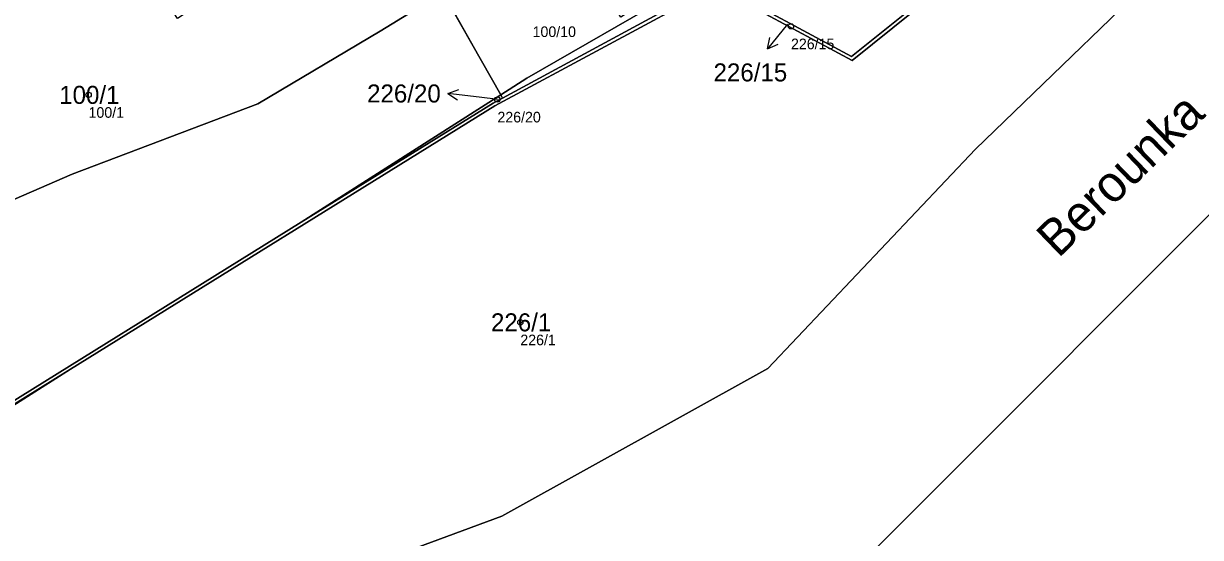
# Model space of a CAD drawing. Extents: x -751550 to -746116, y -1055108 to -1050700.
# Drawn here: x -748261.6 to -748150.6, y -1054006.9 to -1053958.3 of the extents above; entities that cross this region are included whole.
import ezdxf

# ---------------------------------------------------------------- set-up
doc = ezdxf.new("R2010")
doc.units = 0
for name, color, linetype in [('Definiční body', 7, 'Continuous'), ('Hranice parcel', 7, 'Continuous'), ('Parcelní čísla', 7, 'Continuous'), ('Polygon ku', 7, 'Continuous'), ('Polygon parcely', 7, 'Continuous'), ('Pop  PČ popisy', 7, 'Continuous')]:
    doc.layers.add(name, color=color, linetype=linetype)

msp = doc.modelspace()

# ---------------------------------------------------------------- linework, layer by layer
at = {"layer": 'Definiční body'}
for centre in [(-748189.21, -1053958.61), (-748255.49, -1053965.08), (-748216.91, -1053965.52), (-748214.75, -1053986.55)]:
    msp.add_circle(centre, 0.25, dxfattribs=at)
at = {"layer": 'Hranice parcel'}
for p, q in [((-748216.6, -1053965.08), (-748222.05, -1053955.41)), ((-748235.42, -1053977.1), (-748216.6, -1053965.08)), ((-748216.6, -1053965.08), (-748216.43, -1053965.39))]:
    msp.add_line(p, q, dxfattribs=at)
for points in [[(-748185.05, -1054011.74), (-748140.13, -1053966.78), (-748114.06, -1053934.86), (-748094.6, -1053902.14), (-748076.85, -1053876.32), (-748056.69, -1053844.8), (-748030.54, -1053828.5), (-747979.66, -1053812.03)], [(-748525.63, -1054090.58), (-748522.53, -1054089.26), (-748495.37, -1054070.57), (-748448.72, -1054059.25), (-748419.53, -1054048.06), (-748389.38, -1054045.06), (-748365.53, -1054037.11), (-748344.23, -1054036.2), (-748319.24, -1054028.07), (-748279.81, -1054015.44), (-748242.45, -1054014.45), (-748216.5, -1054004.85), (-748191.4, -1053990.92), (-748171.81, -1053970.22), (-748150.87, -1053949.99), (-748135.44, -1053931.65), (-748122.56, -1053910.82), (-748102.59, -1053876.96), (-748095.02, -1053859.39), (-748086, -1053834.8), (-748082.49, -1053827.05)], [(-748097.67, -1053836.76), (-748096.84, -1053836.46), (-748096.66, -1053836.95), (-748097.23, -1053838.09), (-748104.98, -1053879.03), (-748130.84, -1053919.56), (-748183.45, -1053961.85), (-748196.34, -1053954.87), (-748217.17, -1053966.11), (-748257.2, -1053990.96)], [(-748216.6, -1053965.08), (-748214.14, -1053963.51), (-748200.01, -1053955.37), (-748198.36, -1053953.56), (-748200.42, -1053950.33), (-748182.36, -1053937.53)], [(-748170.77, -1053951.23), (-748183.51, -1053961.45), (-748196.37, -1053954.52), (-748216.43, -1053965.39)], [(-748278.66, -1053981.93), (-748257.03, -1053972.55), (-748239.52, -1053965.92), (-748227.96, -1053959.06), (-748222.05, -1053955.41)], [(-748216.43, -1053965.39), (-748217.32, -1053965.87), (-748235.42, -1053977.1)], [(-748342.59, -1054029.58), (-748342.23, -1054030.13), (-748341.66, -1054030.01), (-748324.07, -1054026.13), (-748289.64, -1054008.6), (-748268.95, -1053997.92), (-748235.42, -1053977.1)], [(-748341.45, -1054030.27), (-748323.94, -1054026.42), (-748289.52, -1054008.85), (-748268.81, -1053998.17), (-748257.2, -1053990.96)], [(-748257.2, -1053990.96), (-748269.74, -1053998.94), (-748283.75, -1054006.12)]]:
    msp.add_lwpolyline(points, dxfattribs=at)
at = {"layer": 'Polygon ku'}
msp.add_lwpolyline([(-748203.92, -1054026.86), (-748185.05, -1054011.74), (-748140.13, -1053966.78), (-748114.06, -1053934.86), (-748094.6, -1053902.14), (-748076.85, -1053876.32), (-748056.69, -1053844.8), (-748030.54, -1053828.5), (-747979.66, -1053812.03), (-747958.22, -1053808.85), (-747881.82, -1053804.52), (-747845.18, -1053804.65), (-747842.76, -1053804.66), (-747799.91, -1053808.11), (-747741.74, -1053818.38), (-747671.26, -1053833.28)], dxfattribs=at)
at = {"layer": 'Polygon parcely'}
for points in [[(-747983.38, -1053791.78), (-748010.41, -1053796.88), (-748034.22, -1053808.37), (-748045.38, -1053811.79), (-748046.93, -1053811.88), (-748059.41, -1053817.94), (-748082.49, -1053827.05), (-748086, -1053834.8), (-748095.02, -1053859.39), (-748102.59, -1053876.96), (-748122.56, -1053910.82), (-748135.44, -1053931.65), (-748150.87, -1053949.99), (-748171.81, -1053970.22), (-748191.4, -1053990.92), (-748216.5, -1054004.85), (-748242.45, -1054014.45), (-748279.81, -1054015.44)], [(-748305.35, -1054069.43), (-748246.84, -1054055.98), (-748224.93, -1054039.23), (-748203.92, -1054026.86), (-748185.05, -1054011.74), (-748140.13, -1053966.78), (-748114.06, -1053934.86), (-748094.6, -1053902.14), (-748076.85, -1053876.32), (-748056.69, -1053844.8), (-748030.54, -1053828.5), (-747979.66, -1053812.03)], [(-748242.45, -1054014.45), (-748216.5, -1054004.85), (-748191.4, -1053990.92), (-748171.81, -1053970.22), (-748150.87, -1053949.99), (-748135.44, -1053931.65), (-748122.56, -1053910.82), (-748102.59, -1053876.96), (-748095.02, -1053859.39), (-748086, -1053834.8), (-748082.49, -1053827.05), (-748095.35, -1053832.13), (-748099.01, -1053833.78), (-748097.67, -1053836.76), (-748096.84, -1053836.46), (-748096.66, -1053836.95), (-748097.23, -1053838.09), (-748104.98, -1053879.03), (-748130.84, -1053919.56), (-748183.45, -1053961.85), (-748196.34, -1053954.87), (-748217.17, -1053966.11), (-748257.2, -1053990.96), (-748269.74, -1053998.94)], [(-748268.81, -1053998.17), (-748257.2, -1053990.96), (-748217.17, -1053966.11), (-748196.34, -1053954.87), (-748183.45, -1053961.85), (-748130.84, -1053919.56), (-748104.98, -1053879.03), (-748097.23, -1053838.09), (-748096.66, -1053836.95), (-748096.84, -1053836.46), (-748097.67, -1053836.76), (-748105.3, -1053878.95), (-748131.07, -1053919.36), (-748170.77, -1053951.23), (-748183.51, -1053961.45), (-748196.37, -1053954.52), (-748216.43, -1053965.39), (-748217.32, -1053965.87), (-748235.42, -1053977.1), (-748268.95, -1053997.92)], [(-748268.95, -1053997.92), (-748235.42, -1053977.1), (-748216.6, -1053965.08), (-748222.05, -1053955.41), (-748227.96, -1053959.06), (-748239.52, -1053965.92), (-748257.03, -1053972.55), (-748278.66, -1053981.93)]]:
    msp.add_lwpolyline(points, dxfattribs=at)
for points in [[(-748231.93, -1053947.89), (-748238.03, -1053951.85), (-748247.1, -1053957.87), (-748253.63, -1053947.7), (-748258.58, -1053950.88), (-748256.1, -1053954.75), (-748259.1, -1053956.67), (-748260.35, -1053954.74), (-748262.28, -1053955.98), (-748262.61, -1053956.19), (-748277.37, -1053965.67), (-748277.69, -1053965.87), (-748281.65, -1053959.76), (-748289.57, -1053964.8), (-748278.66, -1053981.93), (-748257.03, -1053972.55), (-748239.52, -1053965.92), (-748227.96, -1053959.06), (-748222.05, -1053955.41), (-748224.61, -1053950.87), (-748225.68, -1053949.02), (-748232.19, -1053937.14), (-748237.35, -1053939.54)], [(-748200.01, -1053955.37), (-748198.36, -1053953.56), (-748200.42, -1053950.33), (-748182.36, -1053937.53), (-748200.88, -1053950.48), (-748198.86, -1053953.61), (-748205.27, -1053957.74), (-748211.1, -1053948.66), (-748222.05, -1053955.41), (-748216.6, -1053965.08), (-748214.14, -1053963.51)], [(-748216.43, -1053965.39), (-748196.37, -1053954.52), (-748183.51, -1053961.45), (-748170.77, -1053951.23), (-748181.98, -1053937.26), (-748182.36, -1053937.53), (-748200.42, -1053950.33), (-748198.36, -1053953.56), (-748200.01, -1053955.37), (-748214.14, -1053963.51), (-748216.6, -1053965.08)], [(-748216.6, -1053965.08), (-748235.42, -1053977.1), (-748217.32, -1053965.87), (-748216.43, -1053965.39)], [(-748283.75, -1054006.12), (-748269.74, -1053998.94), (-748257.2, -1053990.96), (-748268.81, -1053998.17), (-748289.52, -1054008.85), (-748323.94, -1054026.42), (-748341.45, -1054030.27), (-748341.3, -1054030.48), (-748323.86, -1054026.68), (-748318.89, -1054024.13)]]:
    msp.add_lwpolyline(points, close=True, dxfattribs=at)
at = {"layer": 'Pop  PČ popisy'}
for p, q in [((-748189.55, -1053958.41), (-748191.44, -1053960.74)), ((-748191.44, -1053960.74), (-748191.2, -1053959.65)), ((-748191.44, -1053960.74), (-748190.42, -1053960.28)), ((-748221.6, -1053964.94), (-748220.54, -1053964.57)), ((-748218.62, -1053965.31), (-748221.6, -1053964.94)), ((-748221.6, -1053964.94), (-748220.67, -1053965.56)), ((-748216.84, -1053965.52), (-748218.62, -1053965.31))]:
    msp.add_line(p, q, dxfattribs=at)

# ---------------------------------------------------------------- texts
at = {"layer": 'Definiční body'}
for s, p in [('100/10', (-748213.59, -1053959.62)), ('226/15', (-748189.21, -1053960.77)), ('100/1', (-748255.49, -1053967.24)), ('226/20', (-748216.91, -1053967.68)), ('226/1', (-748214.75, -1053988.71))]:
    msp.add_text(s, height=1, dxfattribs=at).set_placement(p)
at = {"layer": 'Parcelní čísla'}
for s, p in [('226/15', (-748196.52, -1053963.81)), ('100/1', (-748258.26, -1053965.93)), ('226/20', (-748229.21, -1053965.8)), ('226/1', (-748217.52, -1053987.4))]:
    msp.add_text(s, height=1.7, dxfattribs=at).set_placement(p)
at = {"layer": 'Pop  PČ popisy'}
msp.add_text('Berounka', height=3.4, rotation=44, dxfattribs=at).set_placement((-748163.99, -1053980.56))

doc.saveas('drawing.dxf')
